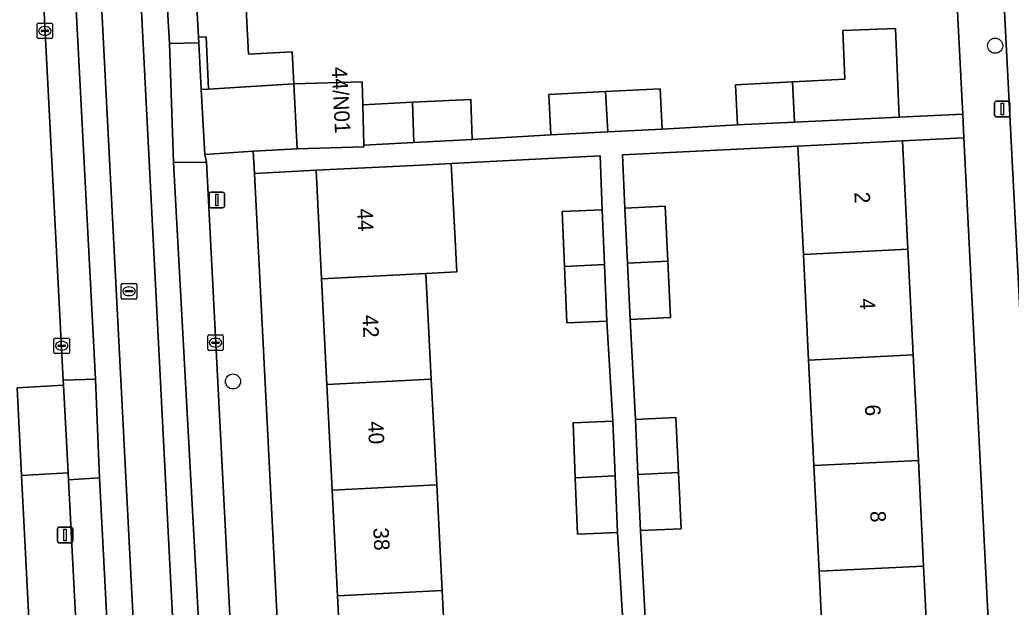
# Model space of a CAD drawing. Extents: x 161084 to 161928, y 385354 to 386522.
# Drawn here: x 161611.5 to 161675.5, y 385938.3 to 385976.3 of the extents above; entities that cross this region are included whole.
import ezdxf

# ---------------------------------------------------------------- set-up
doc = ezdxf.new("R2010")
doc.units = 0
for name, color, linetype in [('IMGEO_Boom', 7, 'Continuous'), ('IMGEO_Erf', 7, 'Continuous'), ('IMGEO_Kolk', 7, 'Continuous'), ('IMGEO_Lichtmast', 7, 'Continuous'), ('IMGEO_Pand', 7, 'Continuous'), ('IMGEO_Pand_nummerreeks', 7, 'Continuous'), ('IMGEO_Parkeervlak_gesloten', 7, 'Continuous'), ('IMGEO_Rijbaan_lokaal_gesloten', 7, 'Continuous'), ('IMGEO_Rijbaan_lokaal_open', 7, 'Continuous'), ('IMGEO_Rioolput', 7, 'Continuous'), ('IMGEO_Voetpad_open', 7, 'Continuous')]:
    doc.layers.add(name, color=color, linetype=linetype)

msp = doc.modelspace()

# ---------------------------------------------------------------- linework, layer by layer
at = {"layer": 'IMGEO_Boom'}
for centre in [(161674.513, 385974.6), (161625.252, 385952.901)]:
    msp.add_circle(centre, 0.489, dxfattribs=at)
at = {"layer": 'IMGEO_Erf'}
for points in [[(161625.385, 385990.801), (161626.255, 385974.046), (161629.076, 385974.205), (161629.19, 385972.142), (161633.608, 385972.268), (161633.647, 385970.781), (161636.863, 385970.94), (161640.622, 385971.127), (161640.706, 385968.528), (161645.793, 385968.848), (161645.664, 385971.45), (161649.337, 385971.632), (161652.855, 385971.806), (161652.984, 385969.204), (161657.868, 385969.476), (161657.739, 385972.078), (161661.412, 385972.26), (161664.792, 385972.427), (161664.659, 385975.575), (161668.067, 385975.72), (161668.311, 385969.981), (161672.422, 385970.17), (161672.362, 385971.354), (161672.13, 385975.961), (161671.268, 385993.107)], [(161672.499, 385968.636), (161668.531, 385968.445), (161668.878, 385961.444), (161669.216, 385954.619), (161669.555, 385947.793), (161669.893, 385940.968), (161670.231, 385934.142), (161670.57, 385927.316), (161670.908, 385920.491), (161671.255, 385913.492), (161672.806, 385913.589)], [(161675.136, 385916.21), (161672.499, 385968.636)], [(161663.469, 385933.806), (161663.131, 385940.632), (161662.793, 385947.457), (161662.454, 385954.283), (161662.116, 385961.108), (161661.769, 385968.11), (161650.42, 385967.548), (161650.583, 385964.1), (161653.194, 385964.221), (161653.362, 385960.673), (161653.535, 385957.031), (161650.923, 385956.907), (161651.26, 385950.449), (161653.871, 385950.57), (161654.039, 385947.022), (161654.212, 385943.38), (161651.6, 385943.256), (161651.936, 385936.798)], [(161650.503, 385936.667), (161650.107, 385943.135), (161647.526, 385943.029), (161647.376, 385946.672), (161647.23, 385950.223), (161649.811, 385950.33), (161649.415, 385956.797), (161646.834, 385956.691), (161646.684, 385960.334), (161646.538, 385963.885), (161649.119, 385963.992), (161648.976, 385967.478), (161639.362, 385966.99), (161639.717, 385959.981), (161637.726, 385959.88), (161638.072, 385953.049), (161638.418, 385946.218), (161638.764, 385939.387), (161639.11, 385932.555)], [(161610.706, 385885.627), (161614.699, 385885.857), (161611.591, 385946.819), (161611.302, 385952.484)]]:
    msp.add_lwpolyline(points, dxfattribs=at)
msp.add_lwpolyline([(161631.667, 385945.876), (161631.321, 385952.707), (161630.975, 385959.538), (161630.62, 385966.547), (161626.634, 385966.341), (161629.443, 385911.3), (161633.405, 385911.544), (161633.05, 385918.551), (161632.704, 385925.382), (161632.358, 385932.213), (161632.013, 385939.045)], close=True, dxfattribs=at)
at = {"layer": 'IMGEO_Kolk'}
for p, q in [((161612.591, 385975.133), (161612.591, 385975.985)), ((161612.666, 385976.059), (161613.518, 385976.059)), ((161612.85, 385975.553), (161612.85, 385975.565)), ((161613.288, 385975.516), (161612.89, 385975.516)), ((161612.893, 385975.602), (161613.291, 385975.602)), ((161613.079, 385975.839), (161613.104, 385975.839)), ((161613.334, 385975.565), (161613.334, 385975.553)), ((161613.592, 385975.985), (161613.592, 385975.133)), ((161613.518, 385975.059), (161612.666, 385975.059)), ((161613.102, 385975.279), (161613.077, 385975.279)), ((161613.68, 385954.779), (161613.68, 385955.631)), ((161613.755, 385955.705), (161614.607, 385955.705)), ((161614.681, 385955.631), (161614.681, 385954.779)), ((161623.62, 385954.98), (161623.62, 385955.832)), ((161623.695, 385955.906), (161624.547, 385955.906)), ((161624.108, 385955.686), (161624.133, 385955.686)), ((161624.621, 385955.832), (161624.621, 385954.98)), ((161613.939, 385955.199), (161613.939, 385955.211)), ((161614.377, 385955.162), (161613.979, 385955.162)), ((161613.982, 385955.248), (161614.38, 385955.248)), ((161614.168, 385955.485), (161614.193, 385955.485)), ((161614.423, 385955.211), (161614.423, 385955.199)), ((161623.879, 385955.4), (161623.879, 385955.412)), ((161624.317, 385955.363), (161623.919, 385955.363)), ((161623.922, 385955.449), (161624.32, 385955.449)), ((161624.131, 385955.126), (161624.106, 385955.126)), ((161624.363, 385955.412), (161624.363, 385955.4)), ((161614.607, 385954.705), (161613.755, 385954.705)), ((161614.191, 385954.925), (161614.166, 385954.925)), ((161624.547, 385954.906), (161623.695, 385954.906))]:
    msp.add_line(p, q, dxfattribs=at)
for points in [[(161612.591, 385975.133), (161612.591, 385975.985)], [(161612.666, 385976.059), (161613.518, 385976.059)], [(161613.592, 385975.985), (161613.592, 385975.133)], [(161613.518, 385975.059), (161612.666, 385975.059)], [(161613.68, 385954.779), (161613.68, 385955.631)], [(161613.755, 385955.705), (161614.607, 385955.705)], [(161614.681, 385955.631), (161614.681, 385954.779)], [(161623.62, 385954.98), (161623.62, 385955.832)], [(161623.695, 385955.906), (161624.547, 385955.906)], [(161624.621, 385955.832), (161624.621, 385954.98)], [(161614.607, 385954.705), (161613.755, 385954.705)], [(161624.547, 385954.906), (161623.695, 385954.906)]]:
    msp.add_lwpolyline(points, dxfattribs=at)
for centre, radius, start, end in [((161612.668, 385975.983), 0.0765, 91.55205, 178.44795), ((161612.668, 385975.983), 0.0765, 91.55205, 178.44795), ((161612.89, 385975.562), 0.0403, 85.87752, 175.75265), ((161612.887, 385975.552), 0.0366, 178.93798, 274.71019), ((161613.291, 385975.559), 0.043, 264.86636, 352.45326), ((161613.295, 385975.564), 0.0386, 1.73085, 96.63898), ((161613.516, 385975.983), 0.0765, 1.55205, 88.44795), ((161613.516, 385975.983), 0.0765, 1.55205, 88.44795), ((161612.668, 385975.135), 0.0765, 181.55205, 268.44795), ((161612.668, 385975.135), 0.0765, 181.55205, 268.44795), ((161613.516, 385975.135), 0.0765, 271.55205, 358.44795), ((161613.516, 385975.135), 0.0765, 271.55205, 358.44795), ((161613.757, 385955.629), 0.0765, 91.55205, 178.44795), ((161613.757, 385955.629), 0.0765, 91.55205, 178.44795), ((161614.605, 385955.629), 0.0765, 1.55205, 88.44795), ((161614.605, 385955.629), 0.0765, 1.55205, 88.44795), ((161623.697, 385955.83), 0.0765, 91.55205, 178.44795), ((161623.697, 385955.83), 0.0765, 91.55205, 178.44795), ((161624.545, 385955.83), 0.0765, 1.55205, 88.44795), ((161624.545, 385955.83), 0.0765, 1.55205, 88.44795), ((161613.979, 385955.208), 0.0403, 85.87752, 175.75265), ((161613.976, 385955.198), 0.0366, 178.93798, 274.71019), ((161614.38, 385955.205), 0.043, 264.86636, 352.45326), ((161614.384, 385955.21), 0.0386, 1.73085, 96.63898), ((161623.697, 385954.982), 0.0765, 181.55205, 268.44795), ((161623.697, 385954.982), 0.0765, 181.55205, 268.44795), ((161623.919, 385955.409), 0.0403, 85.87752, 175.75265), ((161623.916, 385955.399), 0.0366, 178.93798, 274.71019), ((161624.32, 385955.406), 0.043, 264.86636, 352.45326), ((161624.324, 385955.411), 0.0386, 1.73085, 96.63898), ((161624.545, 385954.982), 0.0765, 271.55205, 358.44795), ((161624.545, 385954.982), 0.0765, 271.55205, 358.44795), ((161613.757, 385954.781), 0.0765, 181.55205, 268.44795), ((161613.757, 385954.781), 0.0765, 181.55205, 268.44795), ((161614.605, 385954.781), 0.0765, 271.55205, 358.44795), ((161614.605, 385954.781), 0.0765, 271.55205, 358.44795)]:
    msp.add_arc(centre, radius, start, end, dxfattribs=at)
for centre, major_axis, ratio, start_param, end_param in [((161613.078, 385975.559), (-0.387, 0.002), 0.722429, 4.712389, 7.853982), ((161613.103, 385975.559), (-0.39, 0.002), 0.717154, 1.570796, 4.712389), ((161624.107, 385955.406), (-0.387, 0.002), 0.722429, 4.712389, 7.853982), ((161624.132, 385955.406), (-0.39, 0.002), 0.717154, 1.570796, 4.712389), ((161614.167, 385955.205), (-0.387, 0.002), 0.722429, 4.712389, 7.853982), ((161614.192, 385955.205), (-0.39, 0.002), 0.717154, 1.570796, 4.712389)]:
    msp.add_ellipse(centre, major_axis=major_axis, ratio=ratio, start_param=start_param, end_param=end_param, dxfattribs=at)
at = {"layer": 'IMGEO_Lichtmast'}
for p, q in [((161674.579, 385971.013), (161675.369, 385971.013)), ((161675.369, 385971.013), (161674.579, 385971.013)), ((161674.479, 385970.113), (161674.479, 385970.913)), ((161674.479, 385970.913), (161674.479, 385970.113)), ((161675.469, 385970.913), (161675.469, 385970.113)), ((161675.469, 385970.113), (161675.469, 385970.913)), ((161675.369, 385970.013), (161674.579, 385970.013)), ((161674.579, 385970.013), (161675.369, 385970.013)), ((161623.713, 385964.225), (161623.713, 385965.025)), ((161623.713, 385965.025), (161623.713, 385964.225)), ((161623.813, 385965.125), (161624.603, 385965.125)), ((161624.603, 385965.125), (161623.813, 385965.125)), ((161624.703, 385965.025), (161624.703, 385964.225)), ((161624.703, 385964.225), (161624.703, 385965.025)), ((161624.603, 385964.125), (161623.813, 385964.125)), ((161623.813, 385964.125), (161624.603, 385964.125)), ((161614.003, 385943.476), (161614.793, 385943.476)), ((161614.793, 385943.476), (161614.003, 385943.476)), ((161613.903, 385942.576), (161613.903, 385943.376)), ((161613.903, 385943.376), (161613.903, 385942.576)), ((161614.893, 385943.376), (161614.893, 385942.576)), ((161614.893, 385942.576), (161614.893, 385943.376)), ((161614.793, 385942.476), (161614.003, 385942.476)), ((161614.003, 385942.476), (161614.793, 385942.476))]:
    msp.add_line(p, q, dxfattribs=at)
for points in [[(161674.899, 385970.888), (161675.049, 385970.888), (161675.049, 385970.138), (161674.899, 385970.138), (161674.899, 385970.888)], [(161624.133, 385965), (161624.283, 385965), (161624.283, 385964.25), (161624.133, 385964.25), (161624.133, 385965)], [(161614.323, 385943.351), (161614.473, 385943.351), (161614.473, 385942.601), (161614.323, 385942.601), (161614.323, 385943.351)]]:
    msp.add_lwpolyline(points, dxfattribs=at)
for centre, start, end in [((161674.579, 385970.913), 90, 180), ((161674.579, 385970.913), 90, 180), ((161675.369, 385970.913), 0, 90), ((161675.369, 385970.913), 360, 90), ((161674.579, 385970.113), 180, 270), ((161674.579, 385970.113), 180, 270), ((161675.369, 385970.113), 270, 0), ((161675.369, 385970.113), 270, 0), ((161623.813, 385965.025), 90, 180), ((161623.813, 385965.025), 90, 180), ((161624.603, 385965.025), 0, 90), ((161624.603, 385965.025), 360, 90), ((161623.813, 385964.225), 180, 270), ((161623.813, 385964.225), 180, 270), ((161624.603, 385964.225), 270, 0), ((161624.603, 385964.225), 270, 0), ((161614.003, 385943.376), 90, 180), ((161614.003, 385943.376), 90, 180), ((161614.793, 385943.376), 0, 90), ((161614.793, 385943.376), 360, 90), ((161614.003, 385942.576), 180, 270), ((161614.003, 385942.576), 180, 270), ((161614.793, 385942.576), 270, 0), ((161614.793, 385942.576), 270, 0)]:
    msp.add_arc(centre, 0.1, start, end, dxfattribs=at)
at = {"layer": 'IMGEO_Pand'}
for points in [[(161664.792, 385972.427), (161661.412, 385972.26), (161661.548, 385969.658), (161668.311, 385969.981), (161668.067, 385975.72), (161664.659, 385975.575)], [(161633.647, 385970.781), (161633.608, 385972.268), (161629.19, 385972.142), (161629.407, 385967.939), (161633.717, 385968.062), (161633.714, 385968.179)], [(161652.984, 385969.204), (161652.855, 385971.806), (161649.337, 385971.632), (161649.473, 385969.03)], [(161661.412, 385972.26), (161657.739, 385972.078), (161657.868, 385969.476), (161661.548, 385969.658)], [(161640.622, 385971.127), (161636.863, 385970.94), (161636.948, 385968.341), (161640.706, 385968.528)], [(161645.664, 385971.45), (161645.793, 385968.848), (161649.473, 385969.03), (161649.337, 385971.632)], [(161636.863, 385970.94), (161633.647, 385970.781), (161633.714, 385968.179), (161636.948, 385968.341)], [(161668.878, 385961.444), (161668.531, 385968.445), (161661.769, 385968.11), (161662.116, 385961.108)], [(161630.62, 385966.547), (161630.975, 385959.538), (161637.726, 385959.88), (161639.717, 385959.981), (161639.362, 385966.99), (161637.371, 385966.889)], [(161649.119, 385963.992), (161646.538, 385963.885), (161646.684, 385960.334), (161649.264, 385960.465)], [(161653.194, 385964.221), (161650.583, 385964.1), (161650.751, 385960.543), (161653.362, 385960.673)], [(161669.216, 385954.619), (161668.878, 385961.444), (161662.116, 385961.108), (161662.454, 385954.283)], [(161646.834, 385956.691), (161649.415, 385956.797), (161649.264, 385960.465), (161646.684, 385960.334)], [(161650.923, 385956.907), (161653.535, 385957.031), (161653.362, 385960.673), (161650.751, 385960.543)], [(161630.975, 385959.538), (161631.321, 385952.707), (161638.072, 385953.049), (161637.726, 385959.88)], [(161662.454, 385954.283), (161662.793, 385947.457), (161669.555, 385947.793), (161669.216, 385954.619)], [(161631.321, 385952.707), (161631.667, 385945.876), (161638.418, 385946.218), (161638.072, 385953.049)], [(161653.871, 385950.57), (161651.26, 385950.449), (161651.428, 385946.892), (161654.039, 385947.022)], [(161649.811, 385950.33), (161647.23, 385950.223), (161647.376, 385946.672), (161649.956, 385946.803)], [(161669.893, 385940.968), (161669.555, 385947.793), (161662.793, 385947.457), (161663.131, 385940.632)], [(161647.526, 385943.029), (161650.107, 385943.135), (161649.956, 385946.803), (161647.376, 385946.672)], [(161651.6, 385943.256), (161654.212, 385943.38), (161654.039, 385947.022), (161651.428, 385946.892)], [(161638.764, 385939.387), (161638.418, 385946.218), (161631.667, 385945.876), (161632.013, 385939.045)], [(161663.131, 385940.632), (161663.469, 385933.806), (161670.231, 385934.142), (161669.893, 385940.968)], [(161639.11, 385932.555), (161638.764, 385939.387), (161632.013, 385939.045), (161632.358, 385932.213)]]:
    msp.add_lwpolyline(points, close=True, dxfattribs=at)
at = {"layer": 'IMGEO_Parkeervlak_gesloten'}
for points in [[(161613.759, 386002.917), (161611.713, 386002.858), (161612.369, 385990.062), (161614.286, 385952.984), (161616.359, 385953.05)], [(161621.795, 385997.645), (161619.82, 385997.552), (161621.139, 385974.738), (161623.052, 385974.789), (161623.031, 385975.157)], [(161623.545, 385967.084), (161623.472, 385967.082), (161621.416, 385967.055), (161623.939, 385920.504), (161626.423, 385870.671), (161628.487, 385870.725)], [(161616.626, 385946.667), (161614.619, 385946.541), (161619.842, 385845.53), (161621.846, 385845.592), (161621.517, 385852.4)]]:
    msp.add_lwpolyline(points, close=True, dxfattribs=at)
at = {"layer": 'IMGEO_Rijbaan_lokaal_gesloten'}
for points in [[(161609.755, 386116.483), (161609.888, 386111.583), (161615.421, 386003.25), (161621.471, 385885.633), (161624.888, 385819.708), (161623.138, 385819.708), (161623.088, 385821.908), (161620.977, 385821.892), (161621.139, 385818.466), (161622.2, 385799.696), (161622.239, 385797.159), (161622.584, 385789.922), (161622.936, 385782.114), (161622.454, 385768.815), (161628.111, 385769.278), (161627.933, 385773.325), (161627.846, 385775.559)], [(161608.121, 386114.983), (161608.28, 386111.508), (161610.496, 386068.225), (161613.555, 386006.567), (161613.759, 386002.917), (161616.359, 385953.05), (161616.626, 385946.667), (161621.517, 385852.4), (161621.846, 385845.592), (161622.084, 385840.658), (161623.088, 385821.908), (161623.138, 385819.708), (161624.888, 385819.708), (161621.471, 385885.633), (161615.421, 386003.25)], [(161629.169, 385775.611), (161629.224, 385773.391), (161629.375, 385769.365), (161634.397, 385769.669), (161633.995, 385772.614), (161633.899, 385773.407), (161631.831, 385773.325), (161628.656, 385802.704), (161628.006, 385808.738), (161625.952, 385848.838), (161624.789, 385870.438), (161618.273, 385997.454)]]:
    msp.add_lwpolyline(points, dxfattribs=at)
for points in [[(161623.939, 385920.504), (161621.416, 385967.055), (161621.139, 385974.738), (161619.82, 385997.552), (161618.273, 385997.454), (161624.789, 385870.438), (161625.952, 385848.838), (161628.006, 385808.738), (161628.656, 385802.704), (161631.831, 385773.325), (161633.899, 385773.407), (161633.506, 385774.183), (161631.706, 385790.183), (161629.447, 385810.188), (161627.419, 385848.962), (161626.423, 385870.671)], [(161623.189, 385971.77), (161623.052, 385974.789), (161621.139, 385974.738), (161621.416, 385967.055), (161623.472, 385967.082), (161623.545, 385967.084), (161623.425, 385967.572)], [(161616.359, 385953.05), (161614.286, 385952.984), (161614.303, 385952.652), (161614.595, 385947.001), (161614.619, 385946.541), (161616.626, 385946.667)]]:
    msp.add_lwpolyline(points, close=True, dxfattribs=at)
at = {"layer": 'IMGEO_Rijbaan_lokaal_open'}
msp.add_lwpolyline([(161673.954, 385999.484), (161674.147, 385995.682), (161678.148, 385917.743)], dxfattribs=at)
at = {"layer": 'IMGEO_Rioolput'}
for p, q in [((161618.033, 385958.299), (161618.033, 385959.151)), ((161618.108, 385959.225), (161618.96, 385959.225)), ((161618.521, 385959.005), (161618.546, 385959.005)), ((161619.034, 385959.151), (161619.034, 385958.299)), ((161618.96, 385958.225), (161618.108, 385958.225)), ((161618.292, 385958.719), (161618.292, 385958.731)), ((161618.73, 385958.682), (161618.332, 385958.682)), ((161618.335, 385958.768), (161618.733, 385958.768)), ((161618.544, 385958.445), (161618.519, 385958.445)), ((161618.776, 385958.731), (161618.776, 385958.719))]:
    msp.add_line(p, q, dxfattribs=at)
for points in [[(161618.033, 385958.299), (161618.033, 385959.151)], [(161618.108, 385959.225), (161618.96, 385959.225)], [(161619.034, 385959.151), (161619.034, 385958.299)], [(161618.96, 385958.225), (161618.108, 385958.225)]]:
    msp.add_lwpolyline(points, dxfattribs=at)
for centre, radius, start, end in [((161618.11, 385959.149), 0.0765, 91.55205, 178.44795), ((161618.11, 385959.149), 0.0765, 91.55205, 178.44795), ((161618.958, 385959.149), 0.0765, 1.55205, 88.44795), ((161618.958, 385959.149), 0.0765, 1.55205, 88.44795), ((161618.11, 385958.301), 0.0765, 181.55205, 268.44795), ((161618.11, 385958.301), 0.0765, 181.55205, 268.44795), ((161618.332, 385958.728), 0.0403, 85.87752, 175.75265), ((161618.329, 385958.718), 0.0366, 178.93798, 274.71019), ((161618.733, 385958.725), 0.043, 264.86636, 352.45326), ((161618.737, 385958.73), 0.0386, 1.73085, 96.63898), ((161618.958, 385958.301), 0.0765, 271.55205, 358.44795), ((161618.958, 385958.301), 0.0765, 271.55205, 358.44795)]:
    msp.add_arc(centre, radius, start, end, dxfattribs=at)
for centre, major_axis, ratio, start_param, end_param in [((161618.52, 385958.725), (-0.387, 0.002), 0.722429, 4.712389, 7.853982), ((161618.545, 385958.725), (-0.39, 0.002), 0.717154, 1.570796, 4.712389)]:
    msp.add_ellipse(centre, major_axis=major_axis, ratio=ratio, start_param=start_param, end_param=end_param, dxfattribs=at)
at = {"layer": 'IMGEO_Voetpad_open'}
for points in [[(161611.302, 385952.484), (161614.303, 385952.652), (161614.286, 385952.984), (161612.369, 385990.062), (161611.713, 386002.858), (161611.681, 386003.492), (161611.531, 386006.513), (161608.464, 386068.141)], [(161621.765, 385998.751), (161621.795, 385997.645), (161623.031, 385975.157), (161623.522, 385975.182), (161623.676, 385971.794), (161629.19, 385972.142), (161629.076, 385974.205), (161626.255, 385974.046), (161625.385, 385990.801)], [(161678.148, 385917.743), (161674.147, 385995.682), (161668.817, 385995.372), (161668.766, 385995.363)], [(161671.268, 385993.107), (161672.13, 385975.961), (161672.362, 385971.354), (161672.422, 385970.17), (161672.499, 385968.636), (161675.136, 385916.21)], [(161651.936, 385936.798), (161651.6, 385943.256), (161651.428, 385946.892), (161651.26, 385950.449), (161650.923, 385956.907), (161650.751, 385960.543), (161650.583, 385964.1), (161650.42, 385967.548), (161661.769, 385968.11), (161668.531, 385968.445), (161672.499, 385968.636), (161672.422, 385970.17), (161668.311, 385969.981), (161661.548, 385969.658), (161657.868, 385969.476), (161652.984, 385969.204), (161649.473, 385969.03), (161645.793, 385968.848), (161640.706, 385968.528), (161636.948, 385968.341), (161633.714, 385968.179), (161633.717, 385968.062), (161629.407, 385967.939), (161626.561, 385967.777), (161626.634, 385966.341), (161630.62, 385966.547), (161637.371, 385966.889), (161639.362, 385966.99), (161648.976, 385967.478), (161649.119, 385963.992), (161649.264, 385960.465), (161649.415, 385956.797), (161649.811, 385950.33), (161649.956, 385946.803), (161650.107, 385943.135), (161650.503, 385936.667)], [(161629.443, 385911.3), (161626.634, 385966.341), (161626.561, 385967.777), (161623.425, 385967.572), (161623.545, 385967.084), (161628.487, 385870.725), (161628.505, 385868.302)], [(161614.619, 385946.541), (161614.595, 385947.001), (161611.591, 385946.819), (161614.699, 385885.857), (161614.921, 385882.366), (161615.146, 385877.914), (161616.753, 385846.114), (161616.828, 385844.629), (161618.16, 385818.263), (161619.578, 385814.148)], [(161621.139, 385818.466), (161620.977, 385821.892), (161620.092, 385840.609), (161620.042, 385841.67), (161619.842, 385845.53), (161614.619, 385946.541)]]:
    msp.add_lwpolyline(points, dxfattribs=at)
for points in [[(161623.522, 385975.182), (161623.031, 385975.157), (161623.052, 385974.789), (161623.189, 385971.77), (161623.676, 385971.794)], [(161629.19, 385972.142), (161623.676, 385971.794), (161623.189, 385971.77), (161623.425, 385967.572), (161626.561, 385967.777), (161629.407, 385967.939)], [(161611.591, 385946.819), (161614.595, 385947.001), (161614.303, 385952.652), (161611.302, 385952.484)]]:
    msp.add_lwpolyline(points, close=True, dxfattribs=at)

# ---------------------------------------------------------------- texts
at = {"layer": 'IMGEO_Pand_nummerreeks'}
for s, rotation, p in [('44/N01', 272.95052, (161631.627, 385973.209)), ('2', 272.83781, (161665.411, 385965.125)), ('44', 272.89862, (161633.269, 385964.062)), ('4', 272.83781, (161665.751, 385958.254)), ('42', 272.89862, (161633.616, 385957.19)), ('6', 272.83781, (161666.092, 385951.385)), ('40', 272.89862, (161633.966, 385950.308)), ('8', 272.83781, (161666.433, 385944.511)), ('38', 272.89862, (161634.314, 385943.433))]:
    msp.add_text(s, height=1, rotation=rotation, dxfattribs=at).set_placement(p)

doc.saveas('drawing.dxf')
